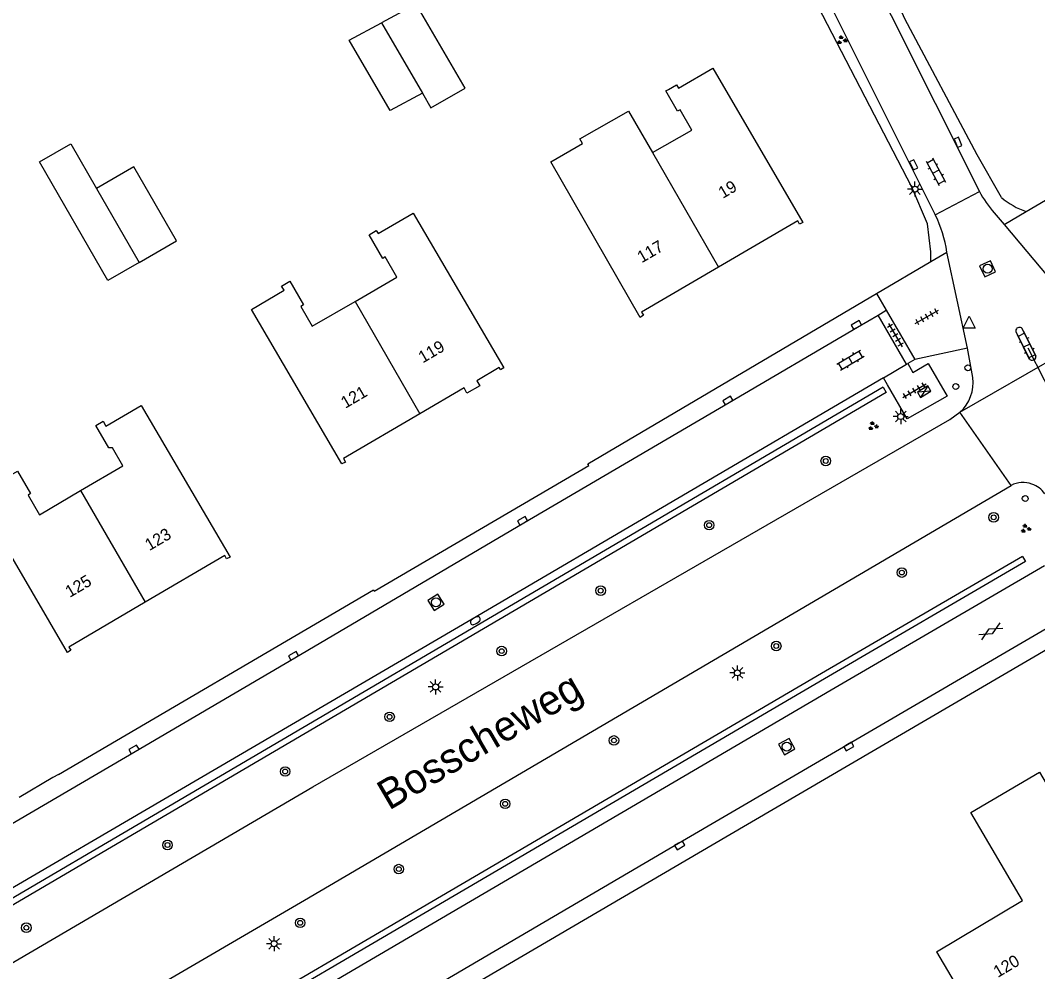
# Model space of a CAD drawing. Extents: x 135999 to 138000, y 396000 to 398501.
# Drawn here: x 136217.5 to 136302.3, y 397514.6 to 397594 of the extents above; entities that cross this region are included whole.
import ezdxf

# ---------------------------------------------------------------- set-up
doc = ezdxf.new("R2010")
doc.units = 0
for name, color, linetype in [('gg-afsc-erfafscheiding', 7, 'Continuous'), ('gg-afsc-muur', 7, 'Continuous'), ('gg-anno-huisnummerreeks BGT', 7, 'Continuous'), ('gg-anno-openbare ruimte label', 7, 'Continuous'), ('gg-bbg-gedigitaliseerde bebouwing', 7, 'Continuous'), ('gg-bbg-gedigitaliseerde bijgebouw', 7, 'Continuous'), ('gg-bbg-hoofdgebouw', 7, 'Continuous'), ('gg-bbg-tussenscheiding', 7, 'Continuous'), ('gg-knt-verharding', 7, 'Continuous'), ('gg-knt-verharding nz', 7, 'Continuous'), ('gt-grn-groengrens', 7, 'Continuous'), ('gt-grn-weggrens', 7, 'Continuous'), ('gt-knt-lijn portaal', 7, 'Continuous'), ('gt-symb-boom', 7, 'Continuous'), ('gt-symb-brandkraan', 7, 'Continuous'), ('gt-symb-drukknoppaal', 7, 'Continuous'), ('gt-symb-gesloten verharding', 7, 'Continuous'), ('gt-symb-groenvak', 7, 'Continuous'), ('gt-symb-klinker verharding', 7, 'Continuous'), ('gt-symb-kolk', 7, 'Continuous'), ('gt-symb-lichtmast', 7, 'Continuous'), ('gt-symb-rioolschacht', 7, 'Continuous'), ('gt-symb-tegel verharding', 7, 'Continuous'), ('gt-symb-verkeersregelinstallatiekast', 7, 'Continuous'), ('gt-symb-verkeersregelinstallatiepaal', 7, 'Continuous'), ('gt-symb-waterafsluiter', 7, 'Continuous')]:
    doc.layers.add(name, color=color, linetype=linetype)

# ---------------------------------------------------------------- blocks, each defined once
blk = doc.blocks.new('gt0-LMAST')
at = {"layer": 'gt-symb-lichtmast'}
for p, q in [((-0.182, 0.173), (-0.447, 0.438)), ((-0.005, 0.246), (-0.005, 0.621)), ((0.172, 0.173), (0.437, 0.438)), ((-0.255, -0.004), (-0.63, -0.004)), ((-0.182, -0.181), (-0.447, -0.446)), ((-0.005, -0.254), (-0.005, -0.629)), ((0.437, -0.446), (0.172, -0.181)), ((0.245, -0.004), (0.62, -0.004))]:
    blk.add_line(p, q, dxfattribs=at)
blk.add_circle((-0.005, -0.004), 0.25, dxfattribs=at)
blk = doc.blocks.new('gt0-KOLK')
at = {"layer": 'gt-symb-kolk'}
blk.add_lwpolyline([(0, 0), (0.375, 0), (0.375, 0.4), (-0.375, 0.4), (-0.375, 0), (0, 0)], dxfattribs=at)
blk = doc.blocks.new('gt0-BOOM')
at = {"layer": 'gt-symb-boom'}
for radius in [0.4, 0.2]:
    blk.add_circle((0, 0), radius, dxfattribs=at)
blk = doc.blocks.new('gt0-BR')
at = {"layer": 'gt-symb-brandkraan'}
for centre, radius, start, end in [((-0.244, 0), 0.206, 107.56694, 252.43307), ((0.599, -2.664), 3, 106.89205, 107.56694), ((0, -0.691), 0.938, 73.10799, 106.89205), ((-0.599, -2.664), 3, 72.43309, 73.10799), ((0.244, 0), 0.206, 287.56695, 72.43309), ((0.599, 2.664), 3, 252.43307, 253.10797), ((0, 0.691), 0.938, 253.10797, 286.89206), ((-0.599, 2.664), 3, 286.89206, 287.56695)]:
    blk.add_arc(centre, radius, start, end, dxfattribs=at)
blk = doc.blocks.new('gt0-RS')
at = {"layer": 'gt-symb-rioolschacht'}
blk.add_lwpolyline([(-0.5, -0.5), (0.5, -0.5), (0.5, 0.5), (-0.5, 0.5)], close=True, dxfattribs=at)
blk.add_circle((0, 0), 0.375, dxfattribs=at)
blk = doc.blocks.new('gt0-KL1')
at = {"layer": 'gt-symb-klinker verharding'}
for p, q in [((-1.15, 0.3), (1.15, 0.3)), ((-1, -0.3), (-1, 0.3)), ((-0.5, 0.3), (-0.5, 0.45)), ((0, -0.3), (0, 0.3)), ((0.5, 0.3), (0.5, 0.45)), ((1, -0.3), (1, 0.3)), ((-1.15, -0.3), (1.15, -0.3)), ((-0.5, -0.45), (-0.5, -0.3)), ((0.5, -0.45), (0.5, -0.3))]:
    blk.add_line(p, q, dxfattribs=at)
blk = doc.blocks.new('gt0-GRVAK')
at = {"layer": 'gt-symb-groenvak'}
for p, q in [((-0.11, 0.189), (-0.228, 0.24)), ((-0.182, 0.153), (0.088, 0.153)), ((-0.091, 0.211), (-0.156, 0.322)), ((-0.047, 0.214), (-0.047, 0.393)), ((-0.004, 0.211), (0.061, 0.322)), ((0.015, 0.189), (0.133, 0.24)), ((0.262, -0.052), (0.197, 0.059)), ((0.305, -0.049), (0.305, 0.13)), ((0.349, -0.052), (0.414, 0.059)), ((-0.245, -0.228), (-0.363, -0.177)), ((-0.318, -0.264), (-0.047, -0.264)), ((-0.226, -0.206), (-0.291, -0.095)), ((-0.183, -0.203), (-0.183, -0.024)), ((-0.139, -0.206), (-0.074, -0.095)), ((-0.12, -0.228), (-0.002, -0.177)), ((0.243, -0.074), (0.125, -0.023)), ((0.17, -0.11), (0.441, -0.11)), ((0.368, -0.074), (0.486, -0.023))]:
    blk.add_line(p, q, dxfattribs=at)
blk = doc.blocks.new('gt0-TEG1')
at = {"layer": 'gt-symb-tegel verharding'}
for p, q in [((-1.125, 0), (1.125, 0)), ((-0.9, -0.25), (-0.9, 0.25)), ((-0.45, -0.25), (-0.45, 0.25)), ((0, -0.25), (0, 0.25)), ((0.45, -0.25), (0.45, 0.25)), ((0.9, -0.25), (0.9, 0.25))]:
    blk.add_line(p, q, dxfattribs=at)
blk = doc.blocks.new('gt0-VRIKST')
at = {"layer": 'gt-symb-verkeersregelinstallatiekast'}
for p, q in [((-0.501, -0.249), (0.501, 0.249)), ((-0.501, 0.249), (0.501, -0.249))]:
    blk.add_line(p, q, dxfattribs=at)
blk.add_lwpolyline([(0.501, 0.249), (-0.501, 0.249), (-0.501, -0.249), (0.501, -0.249)], close=True, dxfattribs=at)
blk = doc.blocks.new('gt0-VIPAAL')
at = {"layer": 'gt-symb-verkeersregelinstallatiepaal'}
blk.add_circle((0, 0), 0.25, dxfattribs=at)
blk = doc.blocks.new('gt0-DPAAL')
at = {"layer": 'gt-symb-drukknoppaal'}
blk.add_circle((0, 0), 0.25, dxfattribs=at)
blk = doc.blocks.new('gt0-WAFSL')
at = {"layer": 'gt-symb-waterafsluiter'}
for p, q in [((-0.5, -0.333), (0, 0.667)), ((0, 0.667), (0.5, -0.333)), ((0.5, -0.333), (-0.5, -0.333))]:
    blk.add_line(p, q, dxfattribs=at)
blk = doc.blocks.new('gt0-GESVH1')
at = {"layer": 'gt-symb-gesloten verharding'}
for p, q in [((-0.992, -0.261), (0.008, 0.239)), ((0.008, -0.261), (-0.992, 0.239)), ((0.008, 0.239), (1.008, -0.261)), ((1.008, 0.239), (0.008, -0.261))]:
    blk.add_line(p, q, dxfattribs=at)

msp = doc.modelspace()

# ---------------------------------------------------------------- linework, layer by layer
at = {"layer": 'gg-afsc-erfafscheiding'}
msp.add_lwpolyline([(136299.322, 397579.218), (136297.294, 397582.769), (136291.263, 397594.131), (136286.071, 397605.85), (136286.036, 397605.912)], dxfattribs=at)
msp.add_arc((136303.67, 397584.456), 6.808, 230.30181, 250.39394, dxfattribs=at)
at = {"layer": 'gg-afsc-muur'}
msp.add_line((136220.626, 397531.092), (136220.154, 397530.824), dxfattribs=at)
msp.add_line((136220.626, 397531.092), (136220.154, 397530.824), dxfattribs=at)
at = {"layer": 'gg-bbg-gedigitaliseerde bebouwing'}
for points in [[(136270.21, 397582.96), (136273.494, 397584.837), (136272.52, 397586.542), (136272.303, 397586.418), (136271.332, 397588.116), (136271.55, 397588.24)], [(136269.19, 397569.22), (136261.722, 397582.196), (136264.371, 397583.71), (136264.148, 397584.101), (136268.213, 397586.422), (136270.21, 397582.96)], [(136245.389, 397570.555), (136248.872, 397572.58), (136247.898, 397574.256), (136247.702, 397574.142), (136246.554, 397576.117), (136247.156, 397576.467), (136247.303, 397576.214), (136250.23, 397577.916), (136257.79, 397565)], [(136244.28, 397556.99), (136236.731, 397569.887), (136239.461, 397571.474), (136239.256, 397571.826), (136239.955, 397572.233), (136241.096, 397570.271), (136240.853, 397570.13), (136241.814, 397568.476), (136245.389, 397570.555)], [(136222.486, 397554.766), (136226.018, 397556.841), (136225.139, 397558.337), (136224.839, 397558.341), (136223.751, 397560.193), (136224.358, 397560.55), (136224.598, 397560.142), (136227.541, 397561.871), (136234.97, 397549.21)], [(136221.4, 397541.27), (136213.986, 397553.912), (136216.74, 397555.53), (136216.488, 397555.96), (136217.207, 397556.382), (136218.306, 397554.512), (136218.095, 397554.388), (136219.056, 397552.752), (136222.486, 397554.766)]]:
    msp.add_lwpolyline(points, dxfattribs=at)
at = {"layer": 'gg-bbg-gedigitaliseerde bijgebouw'}
msp.add_line((136251.018, 397587.926), (136248.324, 397586.466), dxfattribs=at)
for points in [[(136251.018, 397587.926), (136251.722, 397586.692), (136254.563, 397588.342), (136250.49, 397595.357), (136247.601, 397593.792)], [(136248.324, 397586.466), (136244.907, 397592.333), (136247.601, 397593.792)], [(136227.363, 397573.805), (136224.756, 397572.304), (136219.058, 397582.202), (136221.665, 397583.703), (136223.815, 397579.969)], [(136227.363, 397573.805), (136230.487, 397575.604), (136226.938, 397581.768), (136223.815, 397579.969)]]:
    msp.add_lwpolyline(points, dxfattribs=at)
at = {"layer": 'gg-bbg-hoofdgebouw'}
msp.add_line((136293.904, 397516.293), (136298.866, 397507.862), dxfattribs=at)
for points in [[(136271.55, 397588.24), (136272.21, 397588.63), (136272.37, 397588.35), (136275.23, 397590.02), (136282.75, 397577.13), (136282.48, 397576.99), (136282.34, 397577.26), (136275.721, 397573.408)], [(136275.721, 397573.408), (136269.28, 397569.66), (136269.46, 397569.41), (136269.19, 397569.22)], [(136257.79, 397565), (136257.51, 397564.85), (136257.41, 397565.03), (136255.55, 397563.93), (136255.79, 397563.5), (136254.72, 397562.9), (136254.48, 397563.33), (136250.804, 397561.178)], [(136250.804, 397561.178), (136244.42, 397557.44), (136244.58, 397557.15), (136244.28, 397556.99)], [(136234.97, 397549.21), (136234.66, 397549.07), (136234.53, 397549.36), (136227.883, 397545.455)], [(136227.883, 397545.455), (136221.51, 397541.71), (136221.68, 397541.44), (136221.4, 397541.27)], [(136293.904, 397516.293), (136301.09, 397520.56), (136296.77, 397527.9), (136302.5, 397531.27), (136309.11, 397520.01), (136308.27, 397519.54)]]:
    msp.add_lwpolyline(points, dxfattribs=at)
at = {"layer": 'gg-bbg-tussenscheiding'}
for p, q in [((136247.601, 397593.792), (136251.018, 397587.926)), ((136270.21, 397582.96), (136275.721, 397573.408)), ((136223.815, 397579.969), (136227.363, 397573.805)), ((136245.389, 397570.555), (136250.804, 397561.178)), ((136222.486, 397554.766), (136227.883, 397545.455))]:
    msp.add_line(p, q, dxfattribs=at)
at = {"layer": 'gg-knt-verharding'}
for p, q in [((136280.22, 397604.943), (136293.807, 397577.785)), ((136293.807, 397577.785), (136297.485, 397579.723)), ((136301.386, 397578.043), (136304.596, 397579.951)), ((136298.73, 397577.94), (136299.552, 397576.953)), ((136299.552, 397576.953), (136301.386, 397578.043)), ((136299.552, 397576.953), (136303.916, 397571.77)), ((136293.43, 397573.873), (136294.773, 397574.664)), ((136296.485, 397566.641), (136294.773, 397574.664)), ((136288.889, 397571.197), (136293.43, 397573.873)), ((136289.032, 397569.401), (136289.7, 397569.82)), ((136291.418, 397565.301), (136289.032, 397569.401)), ((136289.7, 397569.82), (136292.102, 397565.705)), ((136300.554, 397567.95), (136301.631, 397565.804)), ((136302.173, 397566.076), (136301.094, 397568.21)), ((136296.485, 397566.641), (136292.102, 397565.705)), ((136296.938, 397564.19), (136296.485, 397566.641)), ((136289.472, 397564.165), (136291.418, 397565.301)), ((136292.102, 397565.705), (136291.528, 397565.369)), ((136289.805, 397563.592), (136289.472, 397564.165)), ((136220.154, 397530.824), (136217.351, 397529.16))]:
    msp.add_line(p, q, dxfattribs=at)
for points in [[(136284.694, 397605.187), (136286.423, 397601.803), (136297.485, 397579.723)], [(136220.626, 397531.092), (136246.918, 397546.497), (136246.984, 397546.384), (136264.898, 397556.873), (136264.817, 397557.011), (136288.889, 397571.197)], [(136154.425, 397490.434), (136206.349, 397520.892), (136227.036, 397533), (136240.353, 397540.819), (136259.458, 397552.074), (136276.592, 397562.113), (136287.318, 397568.41), (136289.032, 397569.401)], [(136291.528, 397565.369), (136291.938, 397564.629), (136293.226, 397565.374), (136294.802, 397562.651), (136291.461, 397560.739), (136289.805, 397563.592)], [(136289.472, 397564.165), (136255.148, 397544.028), (136190.063, 397505.996), (136159.324, 397487.986), (136158.494, 397487.485)], [(136161.342, 397482.899), (136241.866, 397530.062), (136295.029, 397560.706), (136295.865, 397561.3)], [(136091.553, 397433.292), (136157.176, 397471.631), (136241.16, 397520.599), (136300.126, 397555.204)], [(136302.914, 397548.497), (136285.123, 397538.124), (136201.435, 397489.115), (136159.775, 397464.794), (136128.646, 397446.572)], [(136307.801, 397544.233), (136276.314, 397525.852), (136176.445, 397467.389), (136090.677, 397416.982)], [(136130.936, 397442.567), (136166.67, 397463.468), (136201.879, 397484.038), (136272.378, 397525.338), (136305.212, 397544.512)]]:
    msp.add_lwpolyline(points, dxfattribs=at)
for centre, radius, start, end in [((136306.193, 397584.477), 9.921, 208.633, 221.21722), ((136283.815, 397572.982), 11.086, 8.72455, 25.67173), ((136300.821, 397568.087), 0.3, 24.2735, 207.1464), ((136301.901, 397565.942), 0.303, 207.07365, 26.22546), ((136293.656, 397563.764), 3.31, 311.87336, 7.38871), ((136301.127, 397553.221), 2.222, 70.41657, 116.7933), ((136301.128, 397553.222), 2.22, 35.04597, 70.43298)]:
    msp.add_arc(centre, radius, start, end, dxfattribs=at)
at = {"layer": 'gg-knt-verharding nz'}
msp.add_line((136291.418, 397565.301), (136291.528, 397565.369), dxfattribs=at)
at = {"layer": 'gt-grn-groengrens'}
msp.add_line((136291.849, 397580.09), (136279.462, 397604.02), dxfattribs=at)
for points in [[(136293.43, 397573.873), (136293.424, 397574.682), (136293.146, 397577.033), (136291.849, 397580.09)], [(136289.46, 397563.39), (136289.713, 397562.958), (136162.461, 397488.318), (136162.208, 397488.749)], [(136289.46, 397563.39), (136181.39, 397500), (136162.208, 397488.749)], [(136301.077, 397549.278), (136284.316, 397539.505), (136200.627, 397490.496), (136158.968, 397466.175), (136127.838, 397447.953)], [(136301.077, 397549.278), (136301.329, 397548.846), (136284.568, 397539.074), (136200.88, 397490.065), (136159.22, 397465.744), (136128.09, 397447.521)]]:
    msp.add_lwpolyline(points, dxfattribs=at)
at = {"layer": 'gt-grn-weggrens'}
for p, q in [((136288.889, 397571.197), (136289.7, 397569.82)), ((136295.865, 397561.3), (136308.793, 397568.74)), ((136300.126, 397555.204), (136295.865, 397561.3))]:
    msp.add_line(p, q, dxfattribs=at)
at = {"layer": 'gt-knt-lijn portaal'}
msp.add_line((136306.592, 397556.747), (136301.566, 397566.642), dxfattribs=at)

# ---------------------------------------------------------------- block references
at = {"layer": 'gt-symb-boom'}
for p in [(136284.666, 397557.237), (136274.937, 397551.88), (136298.679, 397552.534), (136291.016, 397547.927), (136265.882, 397546.419), (136280.534, 397541.798), (136257.623, 397541.377), (136248.265, 397535.893), (136266.99, 397533.921), (136239.555, 397531.332), (136257.912, 397528.63), (136229.732, 397525.197), (136249.036, 397523.188), (136240.805, 397518.705), (136217.957, 397518.298)]:
    msp.add_blockref('gt0-BOOM', p, dxfattribs=at)
at = {"layer": 'gt-symb-brandkraan', "rotation": -148.1221835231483}
msp.add_blockref('gt0-BR', (136255.423, 397543.911), dxfattribs=at)
at = {"layer": 'gt-symb-drukknoppaal', "rotation": -152.39555268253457}
msp.add_blockref('gt0-DPAAL', (136296.525, 397565.008), dxfattribs=at)
at = {"layer": 'gt-symb-gesloten verharding', "rotation": 29.616909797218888}
msp.add_blockref('gt0-GESVH1', (136298.425, 397543.028), dxfattribs=at)
at = {"layer": 'gt-symb-groenvak'}
for p in [(136286.003, 397592.348), (136288.611, 397560.15), (136301.348, 397551.589)]:
    msp.add_blockref('gt0-GRVAK', p, dxfattribs=at)
at = {"layer": 'gt-symb-klinker verharding'}
for p, rotation in [((136293.853, 397581.381), -61.76909817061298), ((136301.435, 397566.862), 116.28331291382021), ((136286.731, 397565.649), 30.541098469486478)]:
    msp.add_blockref('gt0-KL1', p, dxfattribs=dict(at, rotation=rotation))
at = {"layer": 'gt-symb-kolk'}
for p, rotation in [((136295.518, 397583.74), -67.04963698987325), ((136291.833, 397581.854), -63.25557979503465), ((136287.318, 397568.41), 30.050323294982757), ((136276.592, 397562.113), 30.413230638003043), ((136259.458, 397552.074), 30.384237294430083), ((136240.353, 397540.819), 30.413230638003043), ((136227.036, 397533), 30.334805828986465), ((136286.486, 397533.575), -149.7435628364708), ((136272.378, 397525.338), -149.66519417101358)]:
    msp.add_blockref('gt0-KOLK', p, dxfattribs=dict(at, rotation=rotation))
at = {"layer": 'gt-symb-lichtmast'}
for p in [(136292.115, 397579.919), (136290.927, 397560.946), (136277.3, 397539.56), (136252.114, 397538.389), (136238.635, 397516.963)]:
    msp.add_blockref('gt0-LMAST', p, dxfattribs=at)
at = {"layer": 'gt-symb-rioolschacht'}
for p, rotation in [((136298.173, 397573.273), -65.30485348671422), ((136252.14, 397545.445), 32.466799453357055), ((136281.414, 397533.407), -150.9231364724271)]:
    msp.add_blockref('gt0-RS', p, dxfattribs=dict(at, rotation=rotation))
at = {"layer": 'gt-symb-tegel verharding'}
for p, rotation in [((136293.103, 397569.261), 29.87282104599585), ((136290.474, 397567.738), -59.9496767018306), ((136292.065, 397563.103), 29.87282104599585)]:
    msp.add_blockref('gt0-TEG1', p, dxfattribs=dict(at, rotation=rotation))
at = {"layer": 'gt-symb-verkeersregelinstallatiekast', "rotation": -148.40095695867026}
msp.add_blockref('gt0-VRIKST', (136292.877, 397563.021), dxfattribs=at)
at = {"layer": 'gt-symb-verkeersregelinstallatiepaal'}
for p, rotation in [((136295.519, 397563.45), -152.39555268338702), ((136301.308, 397554.103), 30.317429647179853)]:
    msp.add_blockref('gt0-VIPAAL', p, dxfattribs=dict(at, rotation=rotation))
at = {"layer": 'gt-symb-waterafsluiter'}
msp.add_blockref('gt0-WAFSL', (136296.624, 397568.663), dxfattribs=at)

# ---------------------------------------------------------------- texts
at = {"layer": 'gg-anno-huisnummerreeks BGT'}
for s, rotation, p in [('19', 30.3, (136276.072, 397579.097)), ('117', 30.2, (136269.302, 397573.722)), ('119', 30.3, (136251.038, 397565.371)), ('121', 30.3, (136244.572, 397561.585)), ('123', 30.5, (136228.222, 397549.712)), ('125', 30.5, (136221.575, 397545.807)), ('120', 30.7, (136299.029, 397514.103))]:
    msp.add_text(s, height=1, rotation=rotation, dxfattribs=at).set_placement(p)
at = {"layer": 'gg-anno-openbare ruimte label'}
msp.add_text('Bosscheweg', height=2.5, rotation=30.3, dxfattribs=at).set_placement((136248.212, 397528.048))

doc.saveas('drawing.dxf')
